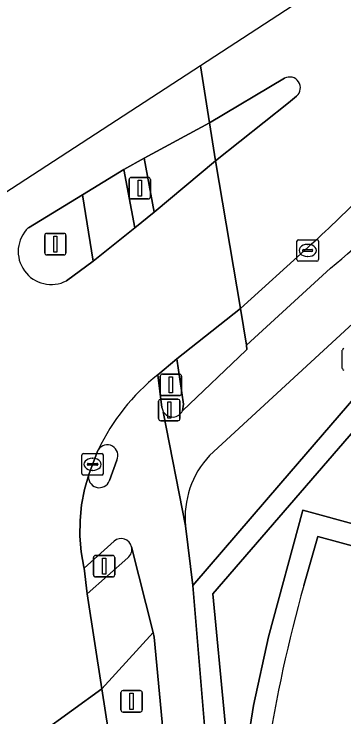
# Model space of a CAD drawing. Extents: x 159371 to 159986, y 382987 to 383597.
# Drawn here: x 159392.66 to 159407.98, y 383388.85 to 383421.5 of the extents above; entities that cross this region are included whole.
import ezdxf

# ---------------------------------------------------------------- set-up
doc = ezdxf.new("R2010")
doc.units = 0
for name, color, linetype in [('IMGEO_Brandkraan', 7, 'Continuous'), ('IMGEO_Drukknoppaal', 7, 'Continuous'), ('IMGEO_Fietspad_gesloten', 7, 'Continuous'), ('IMGEO_Fietspad_open', 7, 'Continuous'), ('IMGEO_Groenvoorziening', 7, 'Continuous'), ('IMGEO_Kolk', 7, 'Continuous'), ('IMGEO_Lichtmast', 7, 'Continuous'), ('IMGEO_Parkeervlak_open', 7, 'Continuous'), ('IMGEO_Rijbaan_regionaal_gesloten', 7, 'Continuous'), ('IMGEO_Rijbaan_regionaal_open', 7, 'Continuous'), ('IMGEO_Verkeerseiland_groen', 7, 'Continuous'), ('IMGEO_Verkeerseiland_open', 7, 'Continuous'), ('IMGEO_Verkeersregelinstallatiepaal', 7, 'Continuous'), ('IMGEO_Voetpad_open', 7, 'Continuous')]:
    doc.layers.add(name, color=color, linetype=linetype)

msp = doc.modelspace()

# ---------------------------------------------------------------- linework, layer by layer
at = {"layer": 'IMGEO_Brandkraan'}
msp.add_line((159407.909, 383405.032), (159407.909, 383405.884), dxfattribs=at)
msp.add_lwpolyline([(159407.909, 383405.032), (159407.909, 383405.884)], dxfattribs=at)
for centre, start, end in [((159407.986, 383405.882), 91.552, 178.448), ((159407.986, 383405.882), 91.552, 178.448), ((159407.986, 383405.034), 181.552, 268.448), ((159407.986, 383405.034), 181.552, 268.448)]:
    msp.add_arc(centre, 0.0765, start, end, dxfattribs=at)
at = {"layer": 'IMGEO_Drukknoppaal'}
for p, q in [((159399.375, 383402.712), (159399.375, 383403.512)), ((159399.375, 383403.512), (159399.375, 383402.712)), ((159399.475, 383403.612), (159400.265, 383403.612)), ((159400.265, 383403.612), (159399.475, 383403.612)), ((159400.365, 383403.512), (159400.365, 383402.712)), ((159400.365, 383402.712), (159400.365, 383403.512)), ((159400.265, 383402.612), (159399.475, 383402.612)), ((159399.475, 383402.612), (159400.265, 383402.612))]:
    msp.add_line(p, q, dxfattribs=at)
msp.add_lwpolyline([(159399.795, 383403.487), (159399.945, 383403.487), (159399.945, 383402.737), (159399.795, 383402.737), (159399.795, 383403.487)], dxfattribs=at)
for centre, start, end in [((159399.475, 383403.512), 90, 180), ((159399.475, 383403.512), 90, 180), ((159400.265, 383403.512), 0, 90), ((159400.265, 383403.512), 360, 90), ((159399.475, 383402.712), 180, 270), ((159399.475, 383402.712), 180, 270), ((159400.265, 383402.712), 270, 0), ((159400.265, 383402.712), 270, 0)]:
    msp.add_arc(centre, 0.1, start, end, dxfattribs=at)
at = {"layer": 'IMGEO_Fietspad_gesloten'}
for points in [[(159401.739, 383400.991), (159412.921, 383411.286)], [(159407.362, 383409.699), (159403.463, 383406.121), (159403.477, 383405.918), (159403.446, 383405.889), (159400.485, 383403.072)], [(159399.591, 383403.031), (159400.619, 383397.72)]]:
    msp.add_lwpolyline(points, dxfattribs=at)
for centre, radius, start, end in [((159368.376, 383456.741), 61.097, 309.65054, 319.85746), ((159400.027, 383403.291), 0.508, 210.8046, 334.4471), ((159404.841, 383398.102), 4.239, 137.0329, 185.1644)]:
    msp.add_arc(centre, radius, start, end, dxfattribs=at)
at = {"layer": 'IMGEO_Fietspad_open'}
msp.add_lwpolyline([(159397.758, 383414.277), (159395.832, 383413.106), (159396.328, 383410.027), (159398.267, 383411.568)], close=True, dxfattribs=at)
for points in [[(159399.523, 383403.23), (159399.334, 383404.746)], [(159400.956, 383394.962), (159400.619, 383397.72), (159399.591, 383403.031)], [(159397.431, 383400.781), (159397.086, 383399.836)], [(159396.128, 383400.116), (159395.929, 383399.416), (159395.794, 383398.7), (159395.723, 383397.976), (159395.717, 383397.248), (159395.776, 383396.522), (159395.9, 383395.804), (159395.908, 383395.768), (159397.315, 383397.018)], [(159398.117, 383396.756), (159399.119, 383392.769), (159399.173, 383392.556), (159401.123, 383371.822), (159404.915, 383349.644)], [(159406.791, 383350.369), (159406.542, 383351.805), (159403.042, 383371.984), (159402.373, 383379.003), (159401.668, 383386.401), (159400.956, 383394.962)]]:
    msp.add_lwpolyline(points, dxfattribs=at)
for centre, radius, start, end in [((159405.582, 383396.945), 9.994, 128.6941, 154.4246), ((159400.005, 383403.284), 0.485, 186.3386, 211.3929), ((159396.985, 383400.996), 0.495, 334.2272, 147.765), ((159396.614, 383399.998), 0.5, 166.386, 341.0293), ((159397.633, 383396.634), 0.499, 14.2011, 129.6162)]:
    msp.add_arc(centre, radius, start, end, dxfattribs=at)
at = {"layer": 'IMGEO_Groenvoorziening'}
for points in [[(159406.321, 383410.68), (159403.174, 383407.825), (159403.463, 383406.121), (159407.362, 383409.699)], [(159419.94, 383400.506), (159420.009, 383400.664), (159408.921, 383404.193), (159405.054, 383399.714), (159400.956, 383394.962), (159401.668, 383386.401), (159402.373, 383379.003), (159403.759, 383379.151)], [(159406.122, 383394.953), (159406.768, 383397.236), (159411.612, 383395.909), (159417.381, 383394.329), (159417.558, 383394.281)]]:
    msp.add_lwpolyline(points, dxfattribs=at)
for points in [[(159417.737, 383398.308), (159418.48, 383399.91), (159409.013, 383402.804), (159401.894, 383394.566), (159402.974, 383383.238), (159403.31, 383386.448), (159403.787, 383389.376), (159404.473, 383392.564), (159406.076, 383398.462), (159416.727, 383395.545)], [(159406.076, 383398.462), (159404.473, 383392.564), (159403.787, 383389.376), (159403.31, 383386.448), (159402.974, 383383.238), (159401.894, 383394.566), (159409.013, 383402.804), (159418.48, 383399.91), (159417.737, 383398.308), (159416.727, 383395.545)]]:
    msp.add_lwpolyline(points, close=True, dxfattribs=at)
for centre, radius, start, end in [((159368.376, 383456.741), 61.097, 309.65054, 319.85746), ((159373.457, 383447.369), 49.256, 311.8523, 315.8736), ((159465.951, 383377.929), 62.204, 164.11625, 178.874)]:
    msp.add_arc(centre, radius, start, end, dxfattribs=at)
at = {"layer": 'IMGEO_Kolk'}
for p, q in [((159405.8, 383410.095), (159405.8, 383410.947)), ((159405.875, 383411.021), (159406.727, 383411.021)), ((159406.801, 383410.947), (159406.801, 383410.095)), ((159406.102, 383410.564), (159406.5, 383410.564)), ((159406.288, 383410.801), (159406.313, 383410.801)), ((159406.059, 383410.515), (159406.059, 383410.527)), ((159406.497, 383410.478), (159406.099, 383410.478)), ((159406.311, 383410.241), (159406.286, 383410.241)), ((159406.543, 383410.527), (159406.543, 383410.515)), ((159406.727, 383410.021), (159405.875, 383410.021)), ((159395.878, 383401.085), (159396.73, 383401.085)), ((159395.803, 383400.159), (159395.803, 383401.011)), ((159396.291, 383400.865), (159396.316, 383400.865)), ((159396.804, 383401.011), (159396.804, 383400.159)), ((159396.062, 383400.579), (159396.062, 383400.591)), ((159396.5, 383400.542), (159396.102, 383400.542)), ((159396.105, 383400.628), (159396.503, 383400.628)), ((159396.546, 383400.591), (159396.546, 383400.579)), ((159396.314, 383400.305), (159396.289, 383400.305)), ((159396.73, 383400.085), (159395.878, 383400.085))]:
    msp.add_line(p, q, dxfattribs=at)
for points in [[(159405.8, 383410.095), (159405.8, 383410.947)], [(159405.875, 383411.021), (159406.727, 383411.021)], [(159406.801, 383410.947), (159406.801, 383410.095)], [(159406.727, 383410.021), (159405.875, 383410.021)], [(159395.878, 383401.085), (159396.73, 383401.085)], [(159395.803, 383400.159), (159395.803, 383401.011)], [(159396.804, 383401.011), (159396.804, 383400.159)], [(159396.73, 383400.085), (159395.878, 383400.085)]]:
    msp.add_lwpolyline(points, dxfattribs=at)
for centre, radius, start, end in [((159405.877, 383410.945), 0.0765, 91.552, 178.448), ((159405.877, 383410.945), 0.0765, 91.552, 178.448), ((159406.725, 383410.945), 0.0765, 1.552, 88.448), ((159406.725, 383410.945), 0.0765, 1.552, 88.448), ((159406.099, 383410.524), 0.0403, 85.8775, 175.7526), ((159406.504, 383410.526), 0.0386, 1.7309, 96.639), ((159406.096, 383410.514), 0.0366, 178.938, 274.7102), ((159406.5, 383410.521), 0.043, 264.8664, 352.4533), ((159405.877, 383410.097), 0.0765, 181.552, 268.448), ((159405.877, 383410.097), 0.0765, 181.552, 268.448), ((159406.725, 383410.097), 0.0765, 271.552, 358.448), ((159406.725, 383410.097), 0.0765, 271.552, 358.448), ((159395.88, 383401.009), 0.0765, 91.552, 178.448), ((159395.88, 383401.009), 0.0765, 91.552, 178.448), ((159396.728, 383401.009), 0.0765, 1.552, 88.448), ((159396.728, 383401.009), 0.0765, 1.552, 88.448), ((159396.102, 383400.588), 0.0403, 85.8775, 175.7526), ((159396.099, 383400.578), 0.0366, 178.938, 274.7102), ((159396.503, 383400.585), 0.043, 264.8664, 352.4533), ((159396.507, 383400.59), 0.0386, 1.7309, 96.639), ((159395.88, 383400.161), 0.0765, 181.552, 268.448), ((159395.88, 383400.161), 0.0765, 181.552, 268.448), ((159396.728, 383400.161), 0.0765, 271.552, 358.448), ((159396.728, 383400.161), 0.0765, 271.552, 358.448)]:
    msp.add_arc(centre, radius, start, end, dxfattribs=at)
for centre, major_axis, ratio, start_param, end_param in [((159406.287, 383410.521), (-0.387, 0.002), 0.722429, 4.712389, 7.853982), ((159406.312, 383410.521), (-0.39, 0.002), 0.717154, 1.570796, 4.712389), ((159396.29, 383400.585), (-0.387, 0.002), 0.722429, 4.712389, 7.853982), ((159396.315, 383400.585), (-0.39, 0.002), 0.717154, 1.570796, 4.712389)]:
    msp.add_ellipse(centre, major_axis=major_axis, ratio=ratio, start_param=start_param, end_param=end_param, dxfattribs=at)
at = {"layer": 'IMGEO_Lichtmast'}
for p, q in [((159394.079, 383410.416), (159394.079, 383411.216)), ((159394.079, 383411.216), (159394.079, 383410.416)), ((159394.179, 383411.316), (159394.969, 383411.316)), ((159394.969, 383411.316), (159394.179, 383411.316)), ((159395.069, 383411.216), (159395.069, 383410.416)), ((159395.069, 383410.416), (159395.069, 383411.216)), ((159394.969, 383410.316), (159394.179, 383410.316)), ((159394.179, 383410.316), (159394.969, 383410.316)), ((159397.621, 383389.176), (159397.621, 383389.976)), ((159397.621, 383389.976), (159397.621, 383389.176)), ((159397.721, 383390.076), (159398.511, 383390.076)), ((159398.511, 383390.076), (159397.721, 383390.076)), ((159398.611, 383389.976), (159398.611, 383389.176)), ((159398.611, 383389.176), (159398.611, 383389.976)), ((159398.511, 383389.076), (159397.721, 383389.076)), ((159397.721, 383389.076), (159398.511, 383389.076))]:
    msp.add_line(p, q, dxfattribs=at)
for points in [[(159394.499, 383411.191), (159394.649, 383411.191), (159394.649, 383410.441), (159394.499, 383410.441), (159394.499, 383411.191)], [(159398.041, 383389.951), (159398.191, 383389.951), (159398.191, 383389.201), (159398.041, 383389.201), (159398.041, 383389.951)]]:
    msp.add_lwpolyline(points, dxfattribs=at)
for centre, start, end in [((159394.179, 383411.216), 90, 180), ((159394.179, 383411.216), 90, 180), ((159394.969, 383411.216), 0, 90), ((159394.969, 383411.216), 360, 90), ((159394.179, 383410.416), 180, 270), ((159394.179, 383410.416), 180, 270), ((159394.969, 383410.416), 270, 0), ((159394.969, 383410.416), 270, 0), ((159397.721, 383389.976), 90, 180), ((159397.721, 383389.976), 90, 180), ((159398.511, 383389.976), 0, 90), ((159398.511, 383389.976), 360, 90), ((159397.721, 383389.176), 180, 270), ((159397.721, 383389.176), 180, 270), ((159398.511, 383389.176), 270, 0), ((159398.511, 383389.176), 270, 0)]:
    msp.add_arc(centre, 0.1, start, end, dxfattribs=at)
at = {"layer": 'IMGEO_Parkeervlak_open'}
msp.add_lwpolyline([(159411.612, 383395.909), (159406.768, 383397.236), (159406.122, 383394.953)], dxfattribs=at)
msp.add_arc((159465.951, 383377.929), 62.204, 164.11625, 178.874, dxfattribs=at)
at = {"layer": 'IMGEO_Rijbaan_regionaal_gesloten'}
for points in [[(159393.321, 383411.58), (159395.832, 383413.106), (159397.758, 383414.277), (159398.7, 383414.809), (159401.738, 383416.456), (159401.313, 383419.104), (159371.062, 383399.415), (159378.284, 383377.139)], [(159399.334, 383404.746), (159400.216, 383405.489), (159403.174, 383407.825), (159402.01, 383414.683), (159399.162, 383412.303), (159398.267, 383411.568), (159396.328, 383410.027), (159395.099, 383409.117)], [(159382.032, 383388.374), (159382.769, 383388.053), (159383.359, 383387.449), (159383.926, 383386.689), (159384.293, 383385.685), (159384.431, 383385.285), (159385.35, 383381.87), (159388.33, 383384.04), (159391.102, 383386.058), (159393.91, 383388.103), (159396.728, 383390.154), (159396.054, 383394.563), (159395.908, 383395.768), (159395.9, 383395.804), (159395.776, 383396.522), (159395.717, 383397.248), (159395.723, 383397.976), (159395.794, 383398.7), (159395.929, 383399.416), (159396.128, 383400.116), (159396.516, 383401.152), (159396.567, 383401.26)], [(159399.696, 383371.074), (159396.728, 383390.154), (159393.91, 383388.103)]]:
    msp.add_lwpolyline(points, dxfattribs=at)
for centre, radius, start, end in [((159394.382, 383410.473), 1.534, 133.767, 297.8829), ((159405.582, 383396.945), 9.994, 128.6941, 154.4246)]:
    msp.add_arc(centre, radius, start, end, dxfattribs=at)
at = {"layer": 'IMGEO_Rijbaan_regionaal_open'}
for points in [[(159424.779, 383428.544), (159434.929, 383436.186), (159492.14, 383479.622), (159490.734, 383481.412), (159453.87, 383453.311), (159440.381, 383444.531), (159430.515, 383438.11), (159401.313, 383419.104)], [(159401.313, 383419.104), (159401.738, 383416.456), (159405.221, 383418.524)], [(159405.784, 383417.692), (159405.406, 383417.385), (159402.01, 383414.683), (159403.174, 383407.825), (159406.321, 383410.68)]]:
    msp.add_lwpolyline(points, dxfattribs=at)
for centre, radius, start, end in [((159405.454, 383418.075), 0.506, 310.7504, 117.4207), ((159373.457, 383447.369), 49.256, 311.8523, 315.8736)]:
    msp.add_arc(centre, radius, start, end, dxfattribs=at)
at = {"layer": 'IMGEO_Verkeerseiland_groen'}
for points in [[(159405.221, 383418.524), (159401.738, 383416.456), (159402.01, 383414.683), (159405.406, 383417.385)], [(159405.406, 383417.385), (159405.784, 383417.692)]]:
    msp.add_lwpolyline(points, dxfattribs=at)
msp.add_arc((159405.454, 383418.075), 0.506, 310.7504, 117.4207, dxfattribs=at)
at = {"layer": 'IMGEO_Verkeerseiland_open'}
msp.add_lwpolyline([(159397.758, 383414.277), (159398.267, 383411.568), (159399.162, 383412.303), (159398.7, 383414.809)], close=True, dxfattribs=at)
for points in [[(159395.832, 383413.106), (159393.321, 383411.58)], [(159395.099, 383409.117), (159396.328, 383410.027), (159395.832, 383413.106)], [(159400.216, 383405.489), (159399.334, 383404.746), (159399.523, 383403.23)], [(159400.485, 383403.072), (159400.531, 383403.376), (159400.216, 383405.489)], [(159396.567, 383401.26), (159396.516, 383401.152), (159396.128, 383400.116)], [(159397.086, 383399.836), (159397.431, 383400.781)], [(159397.315, 383397.018), (159395.908, 383395.768), (159396.054, 383394.563), (159397.939, 383396.242)], [(159404.915, 383349.644), (159401.123, 383371.822), (159399.173, 383392.556), (159399.119, 383392.769), (159396.728, 383390.154), (159399.696, 383371.074), (159399.992, 383369.176), (159401.71, 383358.95), (159403.9, 383347.897), (159404.263, 383345.982), (159404.796, 383344.107), (159405.493, 383342.287), (159406.351, 383340.537), (159407.157, 383339.182), (159407.29, 383339.017)]]:
    msp.add_lwpolyline(points, dxfattribs=at)
for centre, radius, start, end in [((159394.382, 383410.473), 1.534, 133.767, 297.8829), ((159400.005, 383403.284), 0.485, 186.3386, 211.3929), ((159400.027, 383403.291), 0.508, 210.8046, 334.4471), ((159396.985, 383400.996), 0.495, 334.2272, 147.765), ((159396.614, 383399.998), 0.5, 166.386, 341.0293), ((159397.633, 383396.634), 0.499, 14.2011, 129.6162), ((159397.631, 383396.637), 0.501, 307.9913, 13.8064)]:
    msp.add_arc(centre, radius, start, end, dxfattribs=at)
at = {"layer": 'IMGEO_Verkeersregelinstallatiepaal'}
for p, q in [((159398.001, 383413.017), (159398.001, 383413.817)), ((159398.001, 383413.817), (159398.001, 383413.017)), ((159398.101, 383413.917), (159398.891, 383413.917)), ((159398.891, 383413.917), (159398.101, 383413.917)), ((159398.991, 383413.817), (159398.991, 383413.017)), ((159398.991, 383413.017), (159398.991, 383413.817)), ((159398.891, 383412.917), (159398.101, 383412.917)), ((159398.101, 383412.917), (159398.891, 383412.917)), ((159399.449, 383403.879), (159399.449, 383404.679)), ((159399.449, 383404.679), (159399.449, 383403.879)), ((159399.549, 383404.779), (159400.339, 383404.779)), ((159400.339, 383404.779), (159399.549, 383404.779)), ((159400.439, 383404.679), (159400.439, 383403.879)), ((159400.439, 383403.879), (159400.439, 383404.679)), ((159400.339, 383403.779), (159399.549, 383403.779)), ((159399.549, 383403.779), (159400.339, 383403.779)), ((159396.347, 383395.451), (159396.347, 383396.251)), ((159396.347, 383396.251), (159396.347, 383395.451)), ((159396.447, 383396.351), (159397.237, 383396.351)), ((159397.237, 383396.351), (159396.447, 383396.351)), ((159397.337, 383396.251), (159397.337, 383395.451)), ((159397.337, 383395.451), (159397.337, 383396.251)), ((159397.237, 383395.351), (159396.447, 383395.351)), ((159396.447, 383395.351), (159397.237, 383395.351))]:
    msp.add_line(p, q, dxfattribs=at)
for points in [[(159398.421, 383413.792), (159398.571, 383413.792), (159398.571, 383413.042), (159398.421, 383413.042), (159398.421, 383413.792)], [(159399.869, 383404.654), (159400.019, 383404.654), (159400.019, 383403.904), (159399.869, 383403.904), (159399.869, 383404.654)], [(159396.767, 383396.226), (159396.917, 383396.226), (159396.917, 383395.476), (159396.767, 383395.476), (159396.767, 383396.226)]]:
    msp.add_lwpolyline(points, dxfattribs=at)
for centre, start, end in [((159398.101, 383413.817), 90, 180), ((159398.101, 383413.817), 90, 180), ((159398.891, 383413.817), 0, 90), ((159398.891, 383413.817), 360, 90), ((159398.101, 383413.017), 180, 270), ((159398.101, 383413.017), 180, 270), ((159398.891, 383413.017), 270, 0), ((159398.891, 383413.017), 270, 0), ((159399.549, 383404.679), 90, 180), ((159399.549, 383404.679), 90, 180), ((159400.339, 383404.679), 0, 90), ((159400.339, 383404.679), 360, 90), ((159399.549, 383403.879), 180, 270), ((159399.549, 383403.879), 180, 270), ((159400.339, 383403.879), 270, 0), ((159400.339, 383403.879), 270, 0), ((159396.447, 383396.251), 90, 180), ((159396.447, 383396.251), 90, 180), ((159397.237, 383396.251), 0, 90), ((159397.237, 383396.251), 360, 90), ((159396.447, 383395.451), 180, 270), ((159396.447, 383395.451), 180, 270), ((159397.237, 383395.451), 270, 0), ((159397.237, 383395.451), 270, 0)]:
    msp.add_arc(centre, 0.1, start, end, dxfattribs=at)
at = {"layer": 'IMGEO_Voetpad_open'}
for points in [[(159400.619, 383397.72), (159400.956, 383394.962), (159405.054, 383399.714), (159408.921, 383404.193), (159420.009, 383400.664), (159419.94, 383400.506), (159422.418, 383399.605), (159426.433, 383407.33), (159427.317, 383408.718), (159432.685, 383415.588), (159433.802, 383416.801), (159437.325, 383420.42), (159434.07, 383424.384), (159432.44, 383426.37), (159438.681, 383431.073), (159439.684, 383429.671), (159440.409, 383428.722), (159441.022, 383429.185), (159450.136, 383436.07), (159450.365, 383436.243), (159449.709, 383437.104), (159452.734, 383439.412)], [(159412.921, 383411.286), (159401.739, 383400.991)], [(159397.939, 383396.242), (159396.054, 383394.563), (159396.728, 383390.154), (159399.119, 383392.769), (159398.117, 383396.756)]]:
    msp.add_lwpolyline(points, dxfattribs=at)
for points in [[(159401.738, 383416.456), (159398.7, 383414.809), (159399.162, 383412.303), (159402.01, 383414.683)], [(159403.463, 383406.121), (159403.174, 383407.825), (159400.216, 383405.489), (159400.531, 383403.376), (159400.485, 383403.072), (159403.446, 383405.889), (159403.477, 383405.918)]]:
    msp.add_lwpolyline(points, close=True, dxfattribs=at)
for centre, radius, start, end in [((159404.841, 383398.102), 4.239, 137.0329, 185.1644), ((159397.631, 383396.637), 0.501, 307.9913, 13.8064)]:
    msp.add_arc(centre, radius, start, end, dxfattribs=at)

doc.saveas('drawing.dxf')
